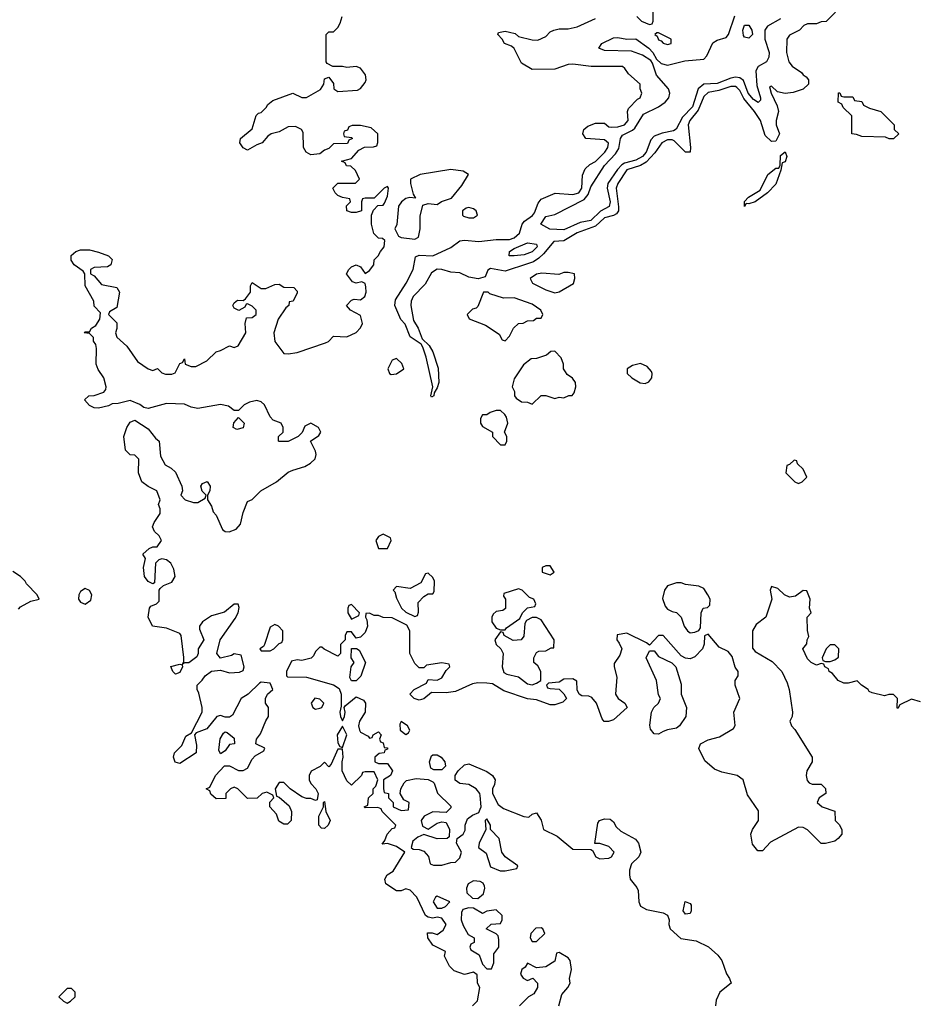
# Model space of a CAD drawing. Header units: inches. Extents: x 2380053 to 2584298, y 380219 to 546618.
# Tile 616 of 656: x 2525300 to 2529263, y 442496 to 446856. Entities that reach past the tile are written whole.
import ezdxf

# ---------------------------------------------------------------- set-up
doc = ezdxf.new("R2010")
doc.units = ezdxf.units.IN
doc.header["$MEASUREMENT"] = 0
doc.layers.add('C5424', color=7, linetype='Continuous')

msp = doc.modelspace()

# ---------------------------------------------------------------- linework, layer by layer
at = {"layer": 'C5424', "color": 2}
for points, elevation in [([(2528951.6, 446928.4), (2528872.7, 446847.3), (2528850, 446846), (2528830, 446838), (2528790, 446838), (2528774, 446830), (2528754, 446810), (2528710, 446788), (2528698, 446770), (2528696, 446710), (2528706.8, 446670), (2528721, 446650), (2528762.8, 446622.8), (2528770, 446612), (2528783.6, 446603.6), (2528794, 446590), (2528794, 446570), (2528771.1, 446548.9), (2528725.8, 446534.2), (2528690, 446529.2), (2528657, 446537), (2528630, 446562), (2528621, 446559), (2528628.2, 446530), (2528654.9, 446474.9), (2528660.5, 446450), (2528651, 446410), (2528651.1, 446391.1), (2528666, 446350), (2528650, 446318), (2528630, 446317.2), (2528602.6, 446342.6), (2528581.3, 446410), (2528555.6, 446450), (2528506.9, 446506.9), (2528490, 446542), (2528476.2, 446556.2), (2528470, 446560.5), (2528450, 446559.7), (2528397.5, 446542.5), (2528350, 446533.3), (2528330, 446515.6), (2528305, 446455), (2528269, 446410), (2528260.9, 446390), (2528272, 446290), (2528270.3, 446269.7), (2528250, 446269.4), (2528199.5, 446319.5), (2528190, 446324.5), (2528170, 446324.2), (2528144.2, 446310), (2528113.7, 446266.3), (2528075.4, 446224.6), (2528050, 446210.6), (2527989.1, 446190.9), (2527949, 446131), (2527942.7, 446110), (2527953, 446027), (2527952.3, 446010), (2527943.5, 445996.5), (2527931.1, 445988.9), (2527890, 445978.9), (2527850, 445941.6), (2527770, 445911.7), (2527710, 445876.9), (2527666.4, 445873.6), (2527620.9, 445819.1), (2527599.7, 445800.3), (2527575.6, 445784.4), (2527550, 445774.6), (2527450, 445743.1), (2527385.5, 445754.5), (2527373.4, 445746.6), (2527362, 445718), (2527331.4, 445708.6), (2527290, 445716), (2527250, 445735.1), (2527210, 445737.7), (2527170, 445749.6), (2527150, 445751.2), (2527124.3, 445735.7), (2527095.8, 445684.2), (2527043.6, 445630), (2527034, 445610), (2527032.4, 445590), (2527044.4, 445524.4), (2527064.6, 445490), (2527082.3, 445442.3), (2527113.4, 445413.4), (2527130, 445386), (2527153.6, 445313.6), (2527156.5, 445250), (2527150, 445226), (2527136, 445204), (2527134, 445190), (2527124.7, 445184.7), (2527122, 445190), (2527129.7, 445230), (2527101, 445361), (2527086.5, 445406.5), (2527079.1, 445419.1), (2527030, 445451.8), (2527007.8, 445507.8), (2526989.1, 445529.1), (2526961.6, 445590), (2526964.4, 445615.6), (2527011.4, 445688.6), (2527043.1, 445750), (2527054, 445806), (2527070, 445812.9), (2527130, 445810.3), (2527210, 445846.9), (2527250, 445876.9), (2527270, 445879.7), (2527334.2, 445874.2), (2527410, 445882.4), (2527470, 445882.8), (2527490, 445889.3), (2527514.5, 445910), (2527526.4, 445950), (2527535.8, 445964.2), (2527571.1, 445988.9), (2527579.9, 446000.1), (2527597.1, 446042.9), (2527610, 446060.7), (2527671.9, 446088.1), (2527750, 446081.8), (2527777.4, 446090), (2527790.7, 446110), (2527792.8, 446167.2), (2527804.2, 446195.8), (2527825.1, 446214.9), (2527850, 446228.2), (2527891.6, 446270), (2527905.2, 446290), (2527908.7, 446308.7), (2527890, 446324), (2527808, 446330), (2527794, 446350), (2527799, 446370), (2527816.2, 446383.8), (2527850, 446398.4), (2527890, 446397.1), (2527910, 446381), (2527919.8, 446379.8), (2527950, 446381.3), (2527979.3, 446390), (2527995.6, 446410), (2527992.3, 446450), (2527997.5, 446462.5), (2528036, 446504), (2528048, 446510), (2528055.3, 446530), (2528048, 446550), (2528048, 446570), (2527996.4, 446616.4), (2527980.4, 446640.4), (2527970, 446648), (2527831.1, 446648.9), (2527750, 446659.3), (2527730, 446657), (2527670, 446637), (2527570, 446635.3), (2527523.1, 446663.1), (2527490, 446728), (2527478, 446738), (2527448, 446750), (2527438, 446770), (2527418, 446790), (2527420.4, 446799.6), (2527450, 446804.7), (2527470, 446801), (2527494.4, 446794.4), (2527510, 446782), (2527570, 446766), (2527594.6, 446765.4), (2527630, 446782), (2527650, 446802), (2527666, 446810), (2527690, 446816), (2527730, 446816), (2527770, 446824.7), (2527850, 446861)], 34), ([(2527306, 442490), (2527328, 442512), (2527338, 442570), (2527328, 442590), (2527327.3, 442627.3), (2527310, 442638), (2527270, 442628), (2527224, 442644), (2527204.7, 442664.7), (2527182, 442710), (2527186, 442730), (2527130, 442758), (2527108, 442790), (2527107.3, 442812.7), (2527127.3, 442812.7), (2527150, 442804.7), (2527175.5, 442824.5), (2527189, 442850), (2527170, 442878), (2527150, 442882), (2527130, 442878), (2527110, 442882), (2527098, 442890), (2527059, 442970), (2527030, 443002), (2527010, 443008), (2526990, 442998), (2526970, 442998), (2526922, 443030), (2526918, 443050), (2526928, 443070), (2526954.6, 443085.4), (2527006, 443170), (2526970, 443195.3), (2526930, 443208), (2526906, 443206), (2526918, 443222), (2526928, 443250), (2526950, 443274), (2526962, 443278), (2526966, 443290), (2526906, 443350), (2526902, 443362), (2526887.3, 443367.3), (2526830, 443366), (2526826, 443370), (2526842, 443378), (2526846, 443410), (2526866, 443430), (2526866, 443450), (2526878, 443462), (2526886, 443490), (2526870, 443526), (2526830, 443526), (2526818, 443522), (2526814, 443510), (2526770, 443466), (2526750, 443486), (2526729.2, 443530), (2526728, 443570), (2526733.2, 443590), (2526730, 443626), (2526710, 443626), (2526679.8, 443560.2), (2526670, 443548), (2526650, 443568), (2526630.9, 443549.1), (2526591.6, 443528.4), (2526582, 443510), (2526582, 443490), (2526590, 443474), (2526612, 443450), (2526622, 443430), (2526618, 443402), (2526610, 443398), (2526590, 443408), (2526570, 443408), (2526550, 443415.3), (2526498, 443450), (2526470, 443478), (2526450, 443478), (2526432, 443450), (2526438, 443418), (2526450, 443414), (2526494.4, 443374.4), (2526504.7, 443350), (2526502.8, 443310), (2526486.4, 443293.6), (2526470, 443293.2), (2526447.8, 443307.8), (2526438, 443338), (2526408, 443370), (2526408.4, 443391.6), (2526426, 443410), (2526422, 443422), (2526395.3, 443435.3), (2526374, 443430), (2526351.6, 443408.4), (2526310, 443408), (2526266, 443450), (2526250, 443458), (2526234, 443450), (2526214, 443430), (2526212.7, 443407.3), (2526170, 443406), (2526147.3, 443427.3), (2526142, 443442), (2526126, 443450), (2526142, 443458), (2526168, 443510), (2526208, 443552), (2526230, 443552), (2526270, 443532), (2526290, 443532), (2526310, 443542), (2526330, 443582), (2526343.1, 443596.9), (2526382, 443618), (2526386, 443630), (2526346, 443650), (2526348.7, 443670), (2526366.8, 443693.2), (2526390, 443752), (2526402, 443770), (2526402, 443810), (2526388.7, 443830), (2526388.7, 443850), (2526398, 443870), (2526422, 443890), (2526410, 443918), (2526370, 443922), (2526362, 443918), (2526312, 443870), (2526282, 443850), (2526243.6, 443776.4), (2526230, 443768), (2526210, 443768), (2526190, 443775.3), (2526174, 443770), (2526130, 443715.3), (2526082, 443698), (2526074, 443690), (2526083.6, 443643.6), (2526082, 443610), (2526010, 443562), (2525989.1, 443569.1), (2525982, 443590), (2525986, 443610), (2526018, 443642), (2526036.4, 443683.6), (2526062, 443698), (2526109.2, 443790), (2526109.2, 443810), (2526094, 443874), (2526086, 443890), (2526086, 443910), (2526109.1, 443930.9), (2526122, 443950), (2526150, 443971), (2526190, 443976), (2526230, 443964.7), (2526273.6, 443966.4), (2526290, 443974), (2526295.3, 443990), (2526282, 444042), (2526250, 444048), (2526238.8, 444041.2), (2526190, 444028.7), (2526174, 444050), (2526189, 444110), (2526254.8, 444205.2), (2526268.7, 444230), (2526272.9, 444252.9), (2526268, 444268), (2526250, 444268.7), (2526207.5, 444232.5), (2526150, 444217), (2526110.8, 444190), (2526096.3, 444170), (2526096.8, 444156.8), (2526116, 444110), (2526091, 444070), (2526091, 444050), (2526085.4, 444034.6), (2526050, 444008.7), (2526032, 444008), (2526022, 444002), (2526027.3, 444012.7), (2526028, 444032), (2526015.3, 444130), (2526010, 444138), (2525950, 444161.2), (2525888, 444170), (2525868.7, 444210), (2525875.3, 444250), (2525881.2, 444258.8), (2525906, 444270), (2525918, 444282), (2525918, 444330), (2525922, 444338), (2525938, 444350), (2525974.8, 444365.2), (2525989.3, 444390.7), (2525982.5, 444422.5), (2525969.4, 444449.4), (2525950, 444464), (2525930, 444469), (2525916, 444464), (2525902, 444450), (2525896.9, 444363.1), (2525890, 444358), (2525870, 444368), (2525853.2, 444390), (2525849.2, 444430.8), (2525858, 444470), (2525846, 444490), (2525874, 444514), (2525890, 444522), (2525910, 444522), (2525928, 444550), (2525918, 444570), (2525898, 444590), (2525889, 444610), (2525895.3, 444630), (2525922, 444670), (2525922, 444690), (2525915.3, 444710), (2525922, 444730), (2525908, 444770), (2525869.1, 444789.1), (2525842, 444810), (2525827, 444850), (2525828, 444910), (2525810, 444928), (2525789.1, 444929.1), (2525769.3, 444949.3), (2525762, 445010), (2525775.3, 445050), (2525790, 445074), (2525810, 445082), (2525870, 445044.7), (2525902.5, 445002.5), (2525918, 444990), (2525924, 444924), (2525945.4, 444885.4), (2525972, 444870), (2525990, 444852), (2526018, 444790), (2526022, 444770), (2526014, 444750), (2526034, 444730), (2526070, 444718), (2526090, 444718), (2526122, 444738), (2526126, 444750), (2526108.4, 444768.4), (2526102, 444790), (2526110, 444802), (2526131.3, 444811.3), (2526144.7, 444790), (2526142, 444770), (2526132, 444750), (2526132, 444730), (2526150, 444702), (2526156.9, 444676.9), (2526170, 444662), (2526198, 444598), (2526210, 444590.4), (2526228.5, 444588.5), (2526259.5, 444600.5), (2526277.7, 444622.3), (2526290, 444674), (2526310, 444722), (2526330, 444732), (2526368, 444770), (2526438, 444810), (2526490, 444852), (2526510, 444862), (2526563.1, 444876.9), (2526588.4, 444891.6), (2526608.4, 444911.6), (2526614, 444930), (2526610, 444946), (2526588, 444990), (2526624.7, 445015.3), (2526634, 445030), (2526624, 445050), (2526590, 445069.2), (2526563.5, 445056.5), (2526552, 445028), (2526534, 445010), (2526490, 444988), (2526450, 444988), (2526446, 444990), (2526446, 445010), (2526468, 445030), (2526468, 445050), (2526458, 445070), (2526423.1, 445083.1), (2526410, 445098), (2526384, 445150), (2526370, 445164), (2526350, 445169.2), (2526318, 445162), (2526294, 445150), (2526270, 445126), (2526250, 445126), (2526224.7, 445144.7), (2526190, 445152.7), (2526090, 445134), (2526060.2, 445140.2), (2526030, 445153.2), (2525950, 445156), (2525870, 445134), (2525850, 445139), (2525831.9, 445151.9), (2525790, 445169.2), (2525736.4, 445156.4), (2525710, 445155.3), (2525693.7, 445146.3), (2525650, 445135.3), (2525630, 445138), (2525610, 445148), (2525588, 445172), (2525606, 445190), (2525630, 445191.3), (2525673.6, 445206.4), (2525682, 445218), (2525684, 445230), (2525673.2, 445270), (2525647.7, 445307.7), (2525639.3, 445330), (2525640.2, 445400.2), (2525637.2, 445417.2), (2525628, 445432), (2525628, 445448), (2525610, 445466), (2525586, 445470), (2525590, 445474), (2525610, 445474), (2525618, 445490), (2525638, 445502), (2525655.3, 445530), (2525658, 445558), (2525630, 445588), (2525628.7, 445610), (2525590, 445678), (2525588.7, 445730), (2525582, 445742), (2525542, 445770), (2525528.4, 445791.6), (2525528.9, 445811.1), (2525548.7, 445830), (2525570, 445837.3), (2525610, 445837.3), (2525650, 445826), (2525694, 445810), (2525710, 445794), (2525704.7, 445770), (2525690, 445761.2), (2525630, 445758), (2525614, 445750), (2525614, 445730), (2525630, 445722), (2525663.4, 445683.4), (2525730, 445670.7), (2525742.8, 445650), (2525730, 445582), (2525698, 445562), (2525694, 445550), (2525730, 445514), (2525730.7, 445489.3), (2525724.7, 445470), (2525731, 445450), (2525774.8, 445410), (2525822, 445342), (2525870, 445310.7), (2525890, 445302), (2525910.8, 445310.8), (2525930, 445292), (2525946.8, 445286.8), (2525974, 445286), (2525988.4, 445291.6), (2526010, 445334), (2526022, 445338), (2526030, 445354), (2526034, 445330), (2526059.6, 445319.6), (2526080.4, 445319.6), (2526130, 445344.7), (2526170, 445386), (2526190, 445391), (2526230, 445411.3), (2526250, 445404.7), (2526268.4, 445411.6), (2526302, 445470), (2526299, 445510), (2526304.7, 445535.3), (2526330, 445538), (2526348, 445550), (2526348, 445570), (2526330, 445588), (2526310, 445598), (2526303.6, 445596.4), (2526296.9, 445583.1), (2526271.3, 445568.7), (2526250, 445578), (2526244, 445590), (2526250, 445602), (2526265.6, 445614.4), (2526290, 445612), (2526300.4, 445619.6), (2526322, 445650), (2526323.1, 445676.9), (2526330, 445692), (2526370, 445666), (2526390, 445666), (2526430, 445682.8), (2526450, 445684.7), (2526470, 445671.3), (2526514, 445670), (2526530, 445654), (2526530, 445646), (2526512, 445610), (2526494, 445606), (2526492, 445590), (2526479.6, 445580.4), (2526444.7, 445530), (2526426, 445470), (2526430.9, 445430.9), (2526470, 445378), (2526490, 445376), (2526530, 445382.8), (2526654.6, 445425.4), (2526668.7, 445431.3), (2526690, 445454), (2526750, 445451), (2526790, 445471.3), (2526810, 445492), (2526819, 445510), (2526810, 445546), (2526766, 445570), (2526748, 445590), (2526770, 445614), (2526782, 445618), (2526810, 445616), (2526828.7, 445630), (2526834.5, 445650), (2526833.8, 445673.8), (2526830, 445688), (2526815.3, 445695.3), (2526790, 445688.7), (2526774.6, 445694.6), (2526748, 445730), (2526758, 445750), (2526770, 445762), (2526790, 445771), (2526810, 445762), (2526830, 445732), (2526850, 445744.7), (2526868.7, 445770), (2526870, 445792), (2526888, 445810), (2526898, 445830), (2526915.3, 445850), (2526918, 445878), (2526907.3, 445887.3), (2526890, 445888), (2526869.5, 445909.5), (2526859.3, 445950), (2526858, 445990), (2526867.3, 446012.7), (2526887.3, 446032.7), (2526910, 446034), (2526916.4, 446043.6), (2526930, 446074), (2526933.2, 446110), (2526930, 446118), (2526914, 446110), (2526870, 446066), (2526830, 446066), (2526818, 446062), (2526814, 446050), (2526814, 446010), (2526790, 446002), (2526770, 446002), (2526748.9, 446008.9), (2526748.4, 446031.6), (2526766, 446050), (2526762, 446062), (2526730, 446068), (2526710, 446078), (2526698, 446090), (2526688, 446110), (2526710, 446132), (2526787.3, 446132.7), (2526806, 446150), (2526788.4, 446188.4), (2526767.3, 446207.3), (2526748.4, 446208.4), (2526742, 446222), (2526726, 446230), (2526770, 446242), (2526802, 446278), (2526828, 446292), (2526867.3, 446292.7), (2526882, 446298), (2526887.3, 446312.7), (2526886, 446350), (2526856.4, 446376.4), (2526810, 446388), (2526772.7, 446387.3), (2526758, 446382), (2526752.7, 446367.3), (2526738, 446362), (2526734, 446350), (2526738, 446338), (2526770, 446334), (2526774, 446330), (2526758, 446322), (2526752.7, 446307.3), (2526690, 446306), (2526670, 446286), (2526650, 446278), (2526630, 446262), (2526590, 446258), (2526568.7, 446268.7), (2526558, 446290), (2526556.4, 446356.4), (2526548.7, 446370), (2526522.7, 446382.7), (2526490, 446380.9), (2526450, 446359), (2526414, 446350), (2526399.6, 446340.4), (2526374, 446310), (2526350, 446302), (2526310, 446278), (2526290, 446288), (2526275.3, 446310), (2526278, 446330), (2526330, 446372), (2526348, 446432), (2526358, 446442), (2526370, 446444.7), (2526392.5, 446467.5), (2526399, 446481), (2526422, 446498), (2526510, 446530.8), (2526550, 446512), (2526570, 446512), (2526633.2, 446546.8), (2526648, 446570), (2526650, 446594), (2526670, 446602), (2526690, 446574), (2526692, 446550), (2526710, 446538), (2526796, 446544), (2526810, 446551), (2526830, 446578), (2526834.5, 446590), (2526831.8, 446611.8), (2526810, 446641.2), (2526790, 446649), (2526750, 446644), (2526730, 446648.7), (2526688, 446648), (2526662, 446662), (2526658, 446670), (2526658, 446790), (2526670, 446802), (2526690, 446802), (2526710, 446822), (2526720.2, 446839.8), (2526728.7, 446870)], 38), ([(2528670, 446859.3), (2528613, 446827), (2528600.3, 446810), (2528600.2, 446770), (2528619.1, 446710), (2528618, 446690), (2528608.4, 446670), (2528571.3, 446648.7), (2528561.5, 446630), (2528565.2, 446565.2), (2528582, 446510), (2528581, 446499), (2528570.4, 446489.6), (2528550, 446502.7), (2528527.4, 446530), (2528506.1, 446586.1), (2528490, 446599.2), (2528470, 446601.6), (2528450, 446597.4), (2528390, 446573.8), (2528330, 446569.8), (2528305.8, 446550), (2528280.5, 446470), (2528235.8, 446424.2), (2528208.3, 446371.7), (2528196.6, 446363.4), (2528145.9, 446354.1), (2528110, 446340.5), (2528095.9, 446324.1), (2528075.4, 446270), (2528059.2, 446250), (2528030, 446234.6), (2527979.3, 446220.7), (2527966.6, 446213.4), (2527947.8, 446192.2), (2527906, 446130), (2527902.6, 446110), (2527916.2, 446050), (2527910.9, 446029.1), (2527872.3, 446007.7), (2527830, 445967), (2527782.7, 445957.3), (2527710, 445925.1), (2527647.8, 445927.8), (2527608.7, 445950), (2527630, 445984), (2527670, 445992.7), (2527800.6, 446059.4), (2527818.3, 446081.7), (2527830, 446115.5), (2527889.8, 446210), (2527938.5, 446261.5), (2527954.6, 446285.4), (2527960.8, 446330), (2527970, 446344.2), (2528013.9, 446366.1), (2528024.2, 446375.8), (2528062.9, 446437.1), (2528129.6, 446470), (2528159.5, 446490), (2528175.6, 446510), (2528179.7, 446530), (2528173.3, 446550), (2528120.4, 446610), (2528103.6, 446663.6), (2528095.6, 446675.6), (2528059.2, 446699.2), (2528010, 446717.2), (2527890, 446719.3), (2527866, 446730), (2527879, 446750), (2527930, 446775.8), (2527950, 446777), (2527990, 446770.3), (2528030, 446771.6), (2528086.4, 446730), (2528104.4, 446710), (2528120.7, 446680.7), (2528141.6, 446661.6), (2528170, 446654), (2528245.9, 446674.1), (2528330, 446681.3), (2528343.7, 446696.3), (2528370, 446753.7), (2528390, 446764.9), (2528430, 446777), (2528440.4, 446790), (2528467.4, 446872.6)], 30), ([(2528034, 446870), (2528054, 446850), (2528090, 446834), (2528102, 446838), (2528106, 446850), (2528106, 446890)], 34), ([(2525294.5, 444245.5), (2525304.5, 444255.5), (2525350, 444281), (2525386, 444290), (2525378, 444310), (2525330, 444358), (2525324, 444370), (2525304, 444390), (2525270, 444413.2)], 42), ([(2529290, 443835.3), (2529250, 443848), (2529198, 443822), (2529190, 443806), (2529186, 443810), (2529188, 443850), (2529170, 443868), (2529150, 443868.7), (2529130, 443862), (2529075.3, 443875.3), (2529062, 443882), (2529058, 443890), (2529028.9, 443908.9), (2529010, 443928), (2528970, 443918), (2528950, 443918), (2528926, 443930), (2528900.4, 443960.4), (2528886, 443970), (2528882, 443982), (2528866, 443990), (2528862, 444002), (2528850, 444006), (2528830, 443998), (2528806, 444010), (2528790, 444026), (2528768.7, 444070), (2528787.3, 444092.7), (2528788, 444110), (2528795.3, 444124.7), (2528788.9, 444151.1), (2528788, 444210), (2528806, 444230), (2528798, 444250), (2528802, 444290), (2528787.3, 444327.3), (2528770, 444328), (2528736, 444304), (2528710, 444299), (2528688, 444310), (2528658, 444338), (2528630, 444346), (2528624.7, 444330), (2528631.3, 444290), (2528604.7, 444210), (2528562.5, 444177.5), (2528546, 444150), (2528546.4, 444073.6), (2528558, 444058), (2528633.8, 444013.8), (2528676, 443970), (2528699.3, 443919.3), (2528708, 443890), (2528722.8, 443790), (2528721, 443770), (2528711.3, 443750), (2528718, 443730), (2528733.4, 443713.4), (2528811, 443590), (2528810.7, 443569.3), (2528787.3, 443530), (2528784, 443510), (2528787.5, 443487.5), (2528796.9, 443476.9), (2528810, 443471.3), (2528850, 443471.3), (2528870, 443452), (2528871, 443429), (2528842, 443410), (2528832, 443390), (2528854, 443370), (2528911.1, 443351.1), (2528912, 443310), (2528930, 443292), (2528941, 443270), (2528941, 443250), (2528924.7, 443230), (2528910, 443219), (2528870, 443208), (2528850, 443208), (2528789.3, 443269.3), (2528770, 443279), (2528750, 443281.2), (2528625.2, 443214.8), (2528590, 443175.3), (2528570, 443175.3), (2528546, 443206), (2528539.3, 443250), (2528546, 443270), (2528572.3, 443310), (2528572.7, 443352.7), (2528524.1, 443424.1), (2528504, 443490), (2528478, 443510), (2528410, 443524.5), (2528378, 443538), (2528334.6, 443574.6), (2528308.9, 443628.9), (2528315.3, 443650), (2528350, 443667.3), (2528400.1, 443679.9), (2528462, 443718), (2528469.3, 443730.7), (2528462.7, 443790), (2528489.2, 443850), (2528469.2, 443910), (2528469.2, 443930), (2528482, 443950), (2528482, 443970), (2528469.4, 443989.4), (2528456.2, 444036.2), (2528438.4, 444058.4), (2528398, 444078), (2528350, 444135.3), (2528332.7, 444127.3), (2528331.6, 444091.6), (2528324.7, 444070), (2528290, 444035.3), (2528270, 444026), (2528249.3, 444029.3), (2528230, 444039), (2528150, 444128.7), (2528130, 444128.7), (2528090, 444086), (2528076.5, 444096.5), (2527990, 444139), (2527947.3, 444132.7), (2527944.7, 444110), (2527956, 444096), (2527966.8, 444070), (2527958.5, 444041.5), (2527934, 444006), (2527933.4, 443990), (2527944.5, 443944.5), (2527938.8, 443870), (2527950.7, 443850.7), (2527981, 443830), (2527990.7, 443810), (2527930, 443755.3), (2527908.9, 443748.9), (2527889, 443749), (2527880.2, 443760.2), (2527855.3, 443830), (2527834.6, 443854.6), (2527820.4, 443860.4), (2527790, 443862), (2527778, 443870), (2527768.9, 443888.9), (2527767.3, 443927.3), (2527750, 443938), (2527710, 443935.3), (2527690, 443922), (2527642, 443918), (2527634, 443910), (2527638, 443898), (2527650, 443894), (2527690, 443892), (2527711.1, 443871.1), (2527722, 443850), (2527705.4, 443834.6), (2527670, 443822), (2527650, 443822), (2527590, 443844), (2527550, 443849.3), (2527444.8, 443884.8), (2527394.8, 443914.8), (2527370, 443918), (2527330, 443919), (2527305.4, 443914.6), (2527230, 443881.2), (2527190, 443875.3), (2527123.6, 443876.4), (2527090.5, 443849.5), (2527070, 443842.7), (2527048, 443850), (2527028.7, 443870), (2527048, 443890), (2527102, 443918), (2527110, 443934), (2527150, 443932), (2527170, 443942), (2527190, 443974), (2527206, 443990), (2527202, 444002), (2527170, 444008), (2527102.8, 443997.2), (2527090, 443986), (2527070, 443986), (2527050, 444006), (2527028, 444050), (2527028, 444150), (2527015.3, 444175.3), (2526950, 444208), (2526910, 444208.7), (2526890, 444218), (2526870, 444218), (2526850, 444228), (2526834, 444226), (2526832, 444210), (2526838, 444198), (2526840.7, 444170), (2526830, 444142), (2526810, 444122), (2526790, 444118), (2526770, 444146), (2526750, 444146), (2526742, 444130), (2526742, 444110), (2526722, 444090), (2526722, 444050), (2526710, 444038), (2526648.4, 444068.4), (2526638, 444078), (2526630, 444078), (2526610, 444058), (2526601, 444039), (2526590.7, 444029.3), (2526550, 444019), (2526530, 444022), (2526504.7, 444015.3), (2526482, 443970), (2526482, 443950), (2526486, 443946), (2526570, 443944.9), (2526690, 443911.3), (2526714.8, 443894.8), (2526724.7, 443870), (2526723.6, 443816.4), (2526718, 443790), (2526721, 443770), (2526730, 443752), (2526739, 443770), (2526742, 443790), (2526738, 443810), (2526742, 443818), (2526790, 443858), (2526823.6, 443843.6), (2526831.3, 443830), (2526830.8, 443790), (2526805.5, 443750), (2526801.6, 443730), (2526804.9, 443710), (2526810, 443701), (2526843.6, 443683.6), (2526850, 443674), (2526862, 443678), (2526866, 443690), (2526890, 443702), (2526902, 443690), (2526894, 443670), (2526898, 443658), (2526910, 443654), (2526914, 443634), (2526930, 443632), (2526930, 443626), (2526918, 443622), (2526914, 443610), (2526892.7, 443607.3), (2526874, 443590), (2526874, 443570), (2526890, 443562), (2526930, 443562), (2526951, 443530), (2526942, 443510), (2526912, 443490), (2526912, 443450), (2526914, 443434), (2526934, 443430), (2526934, 443410), (2526954, 443390), (2526954, 443370), (2526990, 443354), (2527022, 443358), (2527026, 443390), (2527002, 443402), (2526986, 443430), (2526988, 443450), (2527002.7, 443477.3), (2527012.9, 443487.1), (2527056.8, 443496.8), (2527110, 443492), (2527130, 443482), (2527136, 443476), (2527151.6, 443431.6), (2527210, 443374), (2527210, 443366), (2527190, 443346), (2527130, 443348.7), (2527092, 443330), (2527078, 443310), (2527084.7, 443284.7), (2527110, 443272), (2527150, 443298), (2527170, 443304.7), (2527190, 443302), (2527204.7, 443270), (2527202, 443238), (2527194, 443230), (2527148.9, 443228.9), (2527090, 443248), (2527063.6, 443236.4), (2527042, 443218), (2527034, 443190), (2527043.6, 443183.6), (2527070, 443182), (2527090, 443174), (2527111.3, 443151.3), (2527118, 443118), (2527132.7, 443112.7), (2527170, 443112), (2527210, 443124.7), (2527230, 443126), (2527250, 443144.7), (2527257.2, 443170), (2527235.3, 443210), (2527238, 443230), (2527264, 443250), (2527272.7, 443267.3), (2527274, 443290), (2527283.2, 443316.8), (2527305.6, 443334.4), (2527334.6, 443345.4), (2527340.2, 443359.8), (2527344, 443370), (2527340.4, 443420.4), (2527338, 443430), (2527322, 443450), (2527290, 443469), (2527250, 443474), (2527229.2, 443489.2), (2527228.7, 443510), (2527242, 443530), (2527270, 443556), (2527290, 443561), (2527370, 443526.8), (2527394.8, 443510), (2527406.8, 443490), (2527404, 443470), (2527394, 443450), (2527394, 443430), (2527420.3, 443380.3), (2527442.6, 443362.6), (2527532.7, 443327.3), (2527554.8, 443325.2), (2527570, 443338), (2527590, 443344.7), (2527610, 443312), (2527621, 443270), (2527680.9, 443240.9), (2527750, 443182.8), (2527830, 443182), (2527838, 443178), (2527852, 443150), (2527870, 443141), (2527910, 443142.8), (2527922, 443150), (2527934, 443170), (2527910, 443195.3), (2527870, 443208), (2527848.4, 443208.4), (2527861.2, 443298.8), (2527868, 443310), (2527890, 443317.3), (2527915.9, 443315.9), (2527930, 443304.7), (2527942.4, 443282.4), (2527962.4, 443262.4), (2528027.5, 443227.5), (2528041, 443210), (2528051.3, 443170), (2528042, 443150), (2528010, 443118), (2528001, 443090), (2528001, 443070), (2528004, 443050), (2528034.2, 443014.2), (2528039.9, 442999.9), (2528043, 442950), (2528050.5, 442930.5), (2528076.7, 442916.7), (2528150, 442902), (2528170, 442891), (2528177.3, 442870), (2528176, 442850), (2528182, 442830), (2528228.4, 442788.4), (2528297.1, 442777.1), (2528350.4, 442750.4), (2528393.2, 442713.2), (2528410.6, 442690.6), (2528430.8, 442630.8), (2528444.7, 442610), (2528451.3, 442590), (2528401, 442550), (2528385.8, 442514.2), (2528382.8, 442490)], 38), ([(2527688.7, 442490), (2527700.9, 442539.1), (2527728.7, 442570), (2527738, 442590), (2527735.3, 442610), (2527744, 442650), (2527739, 442690), (2527730, 442702), (2527690, 442726), (2527678, 442722), (2527670, 442688), (2527630, 442662), (2527590, 442658), (2527550, 442678), (2527539.8, 442660.2), (2527524.7, 442650), (2527518, 442630), (2527530, 442612), (2527550, 442602), (2527572.7, 442612.7), (2527594, 442590), (2527594, 442570), (2527576.9, 442543.1), (2527554, 442530), (2527514, 442490)], 38)]:
    msp.add_lwpolyline(points, dxfattribs=dict(at, elevation=elevation))
for points, elevation in [([(2528530, 446774), (2528510, 446778), (2528506.6, 446786.6), (2528503.7, 446810), (2528510, 446831), (2528530, 446831.3), (2528542.8, 446810), (2528546, 446790)], 26), ([(2528130, 446798), (2528122, 446798), (2528114, 446790), (2528123.6, 446783.6), (2528130, 446766.8), (2528142, 446762), (2528150, 446752), (2528170, 446746), (2528186, 446750), (2528186, 446770)], 34), ([(2528950, 446514), (2528990, 446514), (2528998, 446498), (2529030, 446494), (2529038, 446478), (2529063.6, 446463.6), (2529114, 446450), (2529174, 446390), (2529174, 446370), (2529194, 446350), (2529170, 446328), (2529151.3, 446328.7), (2529135.3, 446335.3), (2529030, 446338), (2529007.3, 446347.3), (2528986, 446350), (2528986, 446430), (2528947.3, 446467.3), (2528942, 446482), (2528926, 446490), (2528927.3, 446532.7), (2528932.7, 446532.7), (2528938, 446518)], 34), ([(2528530, 446041.2), (2528518, 446042), (2528510, 446029), (2528510, 446051), (2528529, 446070), (2528579.5, 446100.5), (2528614, 446170), (2528650, 446198), (2528662, 446198), (2528668.7, 446211.3), (2528670, 446254), (2528691.3, 446271.3), (2528698, 446250), (2528690, 446226), (2528678, 446222), (2528672, 446190), (2528650, 446128), (2528612, 446090), (2528558, 446050)], 34), ([(2527210, 446192.7), (2527074, 446170), (2527032, 446150), (2527031.3, 446130), (2527043.6, 446083.6), (2527054, 446066), (2527028, 446068), (2527010, 446064), (2526991.3, 446050), (2526978, 446030), (2526970.9, 445949.1), (2526962, 445930), (2526978, 445898), (2526990, 445891.3), (2527050, 445884.7), (2527067.3, 445892.7), (2527074, 445930), (2527074.6, 445985.4), (2527086, 446034), (2527110, 446042), (2527150, 446038), (2527169.3, 446050.7), (2527213.6, 446066.4), (2527258.9, 446121.1), (2527288, 446170), (2527265.2, 446185.2)], 38), ([(2527290, 446024), (2527278, 446022), (2527262, 446010), (2527262, 445990), (2527266.4, 445986.4), (2527290, 445978), (2527310, 445978), (2527328, 445990), (2527322, 446010), (2527310, 446019)], 38), ([(2527490, 445809.6), (2527469, 445810), (2527469.2, 445830), (2527490, 445843), (2527550, 445867.3), (2527590, 445862), (2527593, 445850), (2527570, 445828.2), (2527535.1, 445815.1)], 30), ([(2527730, 445737.2), (2527710, 445737.2), (2527688.4, 445728.4), (2527613.2, 445733.2), (2527590, 445729), (2527562, 445710), (2527571.3, 445690), (2527630, 445659.1), (2527670, 445646.8), (2527690, 445651.3), (2527752.9, 445687.1), (2527759, 445710), (2527758, 445730)], 38), ([(2527375.3, 445650), (2527354, 445650), (2527330, 445586), (2527322, 445578), (2527306.4, 445573.6), (2527282, 445550), (2527291.6, 445531.6), (2527363.5, 445503.5), (2527423.6, 445463.6), (2527438, 445438), (2527450, 445434), (2527470, 445454), (2527488, 445490), (2527509.1, 445510.9), (2527530, 445512), (2527550, 445522), (2527576.4, 445523.6), (2527590, 445534), (2527610, 445534), (2527618, 445550), (2527608.7, 445570), (2527570, 445597), (2527490, 445624), (2527443.1, 445623.1), (2527382.7, 445642.7)], 38), ([(2527670, 445388), (2527652.7, 445387.3), (2527634, 445370), (2527590, 445355.3), (2527566.4, 445353.6), (2527531.6, 445328.4), (2527490, 445266), (2527482, 445230), (2527492, 445210), (2527492, 445190), (2527499.6, 445179.6), (2527523.6, 445163.6), (2527550, 445162), (2527570, 445154), (2527610, 445191.3), (2527630, 445192), (2527670, 445178), (2527690, 445184.7), (2527710, 445182), (2527732, 445192), (2527748, 445192), (2527756.4, 445203.6), (2527764, 445230), (2527762, 445250), (2527749.1, 445269.1), (2527725.6, 445285.6), (2527717.2, 445297.2), (2527709, 445310), (2527708.7, 445330), (2527698, 445358)], 38), ([(2526970, 445355.3), (2526950, 445348.7), (2526931, 445310), (2526938, 445290), (2526945.2, 445285.2), (2526970, 445287.3), (2527002, 445310), (2526993.6, 445333.6)], 38), ([(2528050, 445334), (2528015.2, 445324.8), (2527991, 445310), (2527991, 445290), (2528011, 445270), (2528048.5, 445248.5), (2528070, 445244.9), (2528087.5, 445252.5), (2528099.5, 445270), (2528102, 445290), (2528098.7, 445298.7), (2528080.1, 445320.1)], 38), ([(2527430, 445126), (2527410, 445126), (2527383.6, 445116.4), (2527370, 445106), (2527350, 445106), (2527342, 445090), (2527342, 445070), (2527350, 445054), (2527394, 445030), (2527394, 445010), (2527430, 444974), (2527450, 444974), (2527458, 444990), (2527458, 445010), (2527448, 445030), (2527462, 445070), (2527456.4, 445096.4), (2527448.4, 445108.4)], 38), ([(2526262, 445042), (2526246, 445050), (2526248.4, 445071.6), (2526270, 445094), (2526294, 445070), (2526290, 445048.7)], 38), ([(2528730, 444906), (2528710, 444886), (2528698, 444882), (2528694, 444850), (2528734, 444810), (2528750, 444802), (2528766, 444810), (2528786, 444830), (2528770, 444866), (2528746, 444890), (2528742, 444902)], 38), ([(2526910, 444578), (2526890, 444568), (2526878, 444550), (2526890, 444514), (2526930, 444514), (2526946, 444550), (2526942, 444562)], 38), ([(2527650, 444438), (2527630, 444438), (2527614, 444430), (2527614, 444410), (2527650, 444398), (2527668, 444410)], 38), ([(2527110, 444406), (2527098, 444402), (2527076.9, 444363.1), (2527030, 444338), (2526970, 444346), (2526954, 444330), (2526962, 444322), (2526970, 444294), (2526992, 444250), (2527010, 444232), (2527050, 444214), (2527062, 444218), (2527067.3, 444232.7), (2527064.7, 444275.3), (2527090, 444302), (2527110, 444314), (2527130, 444314), (2527136.4, 444323.6), (2527138, 444370), (2527130, 444386)], 38), ([(2525590, 444337.2), (2525570, 444324), (2525563, 444310), (2525561.6, 444290), (2525570, 444277.3), (2525590, 444268), (2525614.9, 444285.1), (2525619.3, 444310), (2525610, 444328.7)], 42), ([(2527510, 444335.3), (2527445.4, 444314.6), (2527443.6, 444303.6), (2527452, 444290), (2527451.6, 444248.4), (2527439.6, 444240.4), (2527410, 444235.3), (2527396.9, 444223.1), (2527391.3, 444210), (2527391.3, 444190), (2527410, 444162), (2527430, 444154), (2527450, 444154), (2527456.4, 444163.6), (2527515.3, 444204.7), (2527528, 444230), (2527548.9, 444251.1), (2527582, 444258), (2527586, 444270), (2527578, 444290), (2527558, 444298), (2527526, 444330)], 38), ([(2528230, 444362), (2528210, 444362), (2528170, 444348.7), (2528156, 444330), (2528147.5, 444292.5), (2528159.8, 444259.8), (2528170, 444246), (2528190, 444234.8), (2528210, 444231), (2528230.5, 444210.5), (2528242.8, 444170), (2528258, 444150), (2528270, 444141), (2528290, 444144.7), (2528308.7, 444151.3), (2528316.4, 444163.6), (2528318, 444230), (2528328, 444250), (2528347.3, 444252.7), (2528356.4, 444263.6), (2528358, 444290), (2528348.7, 444310), (2528330, 444338), (2528308.4, 444348.4), (2528250, 444355.3)], 38), ([(2526770, 444266), (2526758, 444262), (2526754, 444250), (2526754, 444230), (2526770, 444202), (2526802, 444218), (2526806, 444230)], 38), ([(2527590, 444209), (2527570, 444209), (2527544.7, 444195.3), (2527538, 444182), (2527533.4, 444126.6), (2527522, 444110), (2527486.6, 444106.6), (2527446, 444130), (2527442, 444142), (2527430, 444146), (2527404.7, 444110), (2527411.3, 444090), (2527430.7, 444070.7), (2527441, 444050), (2527438, 443990), (2527445.4, 443965.4), (2527458, 443958), (2527510, 443946.8), (2527550, 443916), (2527570, 443911.3), (2527590, 443918), (2527608, 443930), (2527608.7, 443970), (2527594.6, 443994.6), (2527578, 444010), (2527578, 444030), (2527590, 444054), (2527600.4, 444059.6), (2527630, 444062), (2527654, 444074), (2527666, 444074), (2527668, 444110), (2527610, 444198)], 38), ([(2526430, 444178), (2526410, 444166), (2526384.7, 444090), (2526379.8, 444080.2), (2526364.7, 444070), (2526370, 444062), (2526410, 444062), (2526426, 444070), (2526450, 444094), (2526462, 444098), (2526466, 444110), (2526466, 444150), (2526446, 444170)], 38), ([(2526770, 443928), (2526763.2, 443943.2), (2526769.2, 443990.8), (2526782, 444010), (2526768.7, 444030), (2526770, 444072), (2526791.6, 444071.6), (2526803.6, 444063.6), (2526832, 444010), (2526810.6, 443949.4), (2526790, 443928)], 38), ([(2528910, 444088), (2528890, 444088), (2528872, 444070), (2528854, 444030), (2528858, 444018), (2528870, 444014), (2528890, 444014), (2528910, 444022), (2528927.3, 444032.7), (2528928, 444070)], 38), ([(2528130, 443692.7), (2528110, 443693.2), (2528094.5, 443714.5), (2528092, 443732), (2528098, 443790), (2528109.2, 443810), (2528129, 443830), (2528138, 443850), (2528130, 443866), (2528120.9, 443930), (2528075.3, 444030), (2528090, 444062), (2528110, 444062), (2528130, 444036), (2528188.1, 444008.1), (2528206.8, 443990), (2528230, 443914), (2528230.8, 443870), (2528254, 443810), (2528250.8, 443770), (2528222.8, 443730), (2528210, 443719.3), (2528170, 443712.3), (2528150, 443703.7)], 38), ([(2525990, 443958), (2525978, 443970), (2525970, 443992), (2526010, 444002), (2526019.6, 443999.6), (2526022, 443990), (2526010, 443966)], 38), ([(2526608.1, 443851.9), (2526591.3, 443830), (2526598, 443810), (2526610, 443802.8), (2526630, 443806.8), (2526638, 443810), (2526648, 443830), (2526630, 443848)], 38), ([(2526730, 443728), (2526706.8, 443690), (2526710, 443654), (2526718, 443638), (2526730, 443634), (2526748.7, 443690)], 38), ([(2526990, 443748), (2526983.5, 443736.5), (2526985.5, 443710), (2527010, 443691.3), (2527022, 443698), (2527028.7, 443710), (2527018, 443730)], 42), ([(2526190, 443606), (2526182, 443622), (2526189, 443671), (2526203.1, 443696.9), (2526210, 443702), (2526219.6, 443699.6), (2526250, 443674), (2526252, 443650), (2526230, 443646), (2526210, 443618)], 38), ([(2527134, 443534), (2527122, 443542), (2527115.1, 443570), (2527123.6, 443596.4), (2527130, 443600.7), (2527150, 443600.5), (2527166.8, 443590), (2527184, 443570), (2527186, 443550), (2527170, 443534)], 38), ([(2526650, 443274), (2526636.4, 443276.4), (2526626, 443290), (2526626, 443330), (2526646, 443370), (2526646, 443390), (2526650, 443394), (2526656, 443350), (2526676, 443310), (2526666, 443290)], 38), ([(2527370, 443318), (2527362, 443310), (2527364.7, 443270), (2527336, 443210), (2527332, 443190), (2527366, 443166), (2527384.9, 443104.9), (2527427.9, 443087.9), (2527450, 443086.8), (2527502, 443098), (2527506, 443110), (2527450, 443148.7), (2527435.3, 443170), (2527424, 443230), (2527386, 443270), (2527386, 443290)], 38), ([(2527310, 443042.7), (2527286, 443030), (2527278.8, 443010), (2527281, 442990), (2527306, 442966), (2527330, 442964.7), (2527354.8, 442985.2), (2527361.2, 443010), (2527359.3, 443019.3), (2527352.9, 443032.9), (2527340.2, 443040.2)], 38), ([(2527150, 442975.3), (2527142, 442970), (2527132, 442950), (2527150, 442922), (2527170, 442922), (2527186, 442930), (2527206, 442950)], 38), ([(2528250, 442895.3), (2528239, 442910), (2528248, 442952), (2528270, 442942), (2528274.8, 442934.8), (2528274.8, 442910), (2528270, 442898)], 38), ([(2527290, 442924), (2527263.5, 442916.5), (2527256.9, 442903.1), (2527256, 442870), (2527264.5, 442844.5), (2527286, 442806), (2527314, 442790), (2527314, 442770), (2527298, 442762), (2527294, 442750), (2527298, 442738), (2527336, 442716), (2527350, 442674), (2527370, 442654), (2527390, 442654), (2527400.4, 442679.6), (2527400.4, 442719.6), (2527422, 442750), (2527423.1, 442783.1), (2527419, 442799), (2527410, 442808), (2527366, 442830), (2527388.4, 442851.6), (2527430, 442854), (2527438, 442870), (2527438, 442890), (2527410, 442914), (2527370, 442908), (2527350, 442898), (2527310, 442922)], 38), ([(2527610, 442835.3), (2527587.1, 442832.9), (2527564.7, 442810), (2527562, 442790), (2527570, 442774), (2527590, 442774), (2527626, 442810), (2527618, 442830)], 38), ([(2525530, 442566), (2525510, 442566), (2525474, 442530), (2525494, 442510), (2525510, 442502), (2525526, 442510), (2525546, 442530), (2525546, 442550)], 42)]:
    msp.add_lwpolyline(points, close=True, dxfattribs=dict(at, elevation=elevation))

doc.saveas('drawing.dxf')
